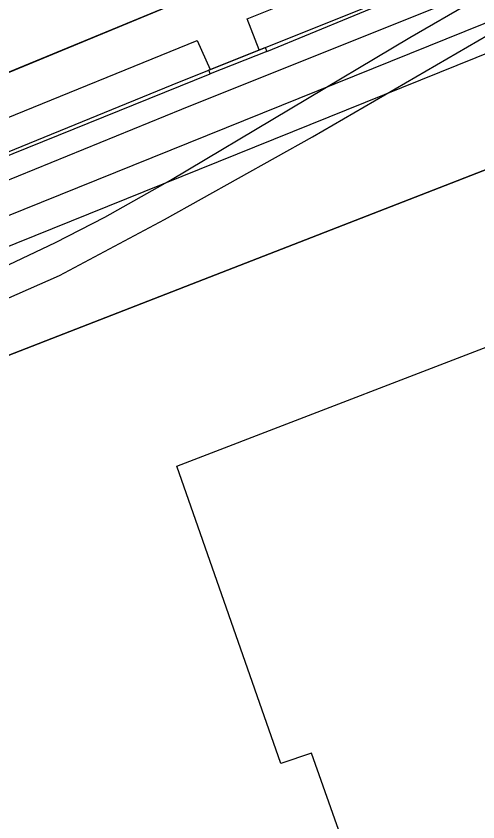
# Model space of a CAD drawing. Extents: x -264070 to -262271, y -1238894 to -1238141.
# Drawn here: x -263020.14 to -262992.87, y -1238771.88 to -1238724.28 of the extents above; entities that cross this region are included whole.
import ezdxf

# ---------------------------------------------------------------- set-up
doc = ezdxf.new("R2010")
doc.units = 0
for name, color, linetype in [('body_kn', 7, 'Continuous'), ('kladpar_hranice', 7, 'Continuous'), ('kladpar_plochy', 7, 'Continuous'), ('linie', 7, 'Continuous'), ('tarchy_linie', 7, 'Continuous'), ('zappar_hrandruhpozemk', 7, 'Continuous')]:
    doc.layers.add(name, color=color, linetype=linetype)

msp = doc.modelspace()

# ---------------------------------------------------------------- linework, layer by layer
at = {"layer": 'body_kn'}
for p, q in [((-263006.49, -1238724.44), (-263006.49, -1238724.44)), ((-263009.44, -1238725.72), (-263009.44, -1238725.72)), ((-262996.88, -1238725.55), (-262996.88, -1238725.55)), ((-263005.79, -1238726.27), (-263005.79, -1238726.27)), ((-263005.44, -1238726.13), (-263005.44, -1238726.13)), ((-263005.34, -1238726.37), (-263005.34, -1238726.37)), ((-263008.76, -1238727.46), (-263008.76, -1238727.46)), ((-263008.68, -1238727.43), (-263008.68, -1238727.43)), ((-263008.68, -1238727.43), (-263008.68, -1238727.43)), ((-263008.68, -1238727.69), (-263008.68, -1238727.69)), ((-263008.68, -1238727.69), (-263008.68, -1238727.69)), ((-263010.93, -1238728.34), (-263010.93, -1238728.34)), ((-263010.35, -1238729.78), (-263010.35, -1238729.78)), ((-263002.64, -1238731.41), (-263002.64, -1238731.41)), ((-263011.03, -1238733.97), (-263011.03, -1238733.97)), ((-263014.9, -1238736.15), (-263014.9, -1238736.15)), ((-263011.38, -1238736.3), (-263011.38, -1238736.3)), ((-263017.82, -1238737.66), (-263017.82, -1238737.66)), ((-263017.57, -1238739.6), (-263017.57, -1238739.6)), ((-263010.64, -1238750.87), (-263010.64, -1238750.87)), ((-263010.64, -1238750.87), (-263010.64, -1238750.87)), ((-263002.7, -1238767.83), (-263002.7, -1238767.83)), ((-263004.51, -1238768.43), (-263004.51, -1238768.43))]:
    msp.add_line(p, q, dxfattribs=at)
at = {"layer": 'kladpar_hranice'}
for points in [[(-263013.08, -1238682.56), (-263006, -1238697.52), (-263012.55, -1238700.48), (-263010.21, -1238705.51), (-263007.42, -1238704.26), (-263003.68, -1238702.54), (-263002.72, -1238704.48), (-262996.41, -1238717.63), (-263008.23, -1238722.48), (-263010.36, -1238723.38), (-263021.75, -1238728.08), (-263039.27, -1238694.08), (-263047.47, -1238678.02), (-263042.28, -1238675.79), (-263041.98, -1238676.37), (-263039.74, -1238675.38), (-263030.45, -1238693.5)], [(-262981.49, -1238729.11), (-263022.76, -1238745.15), (-263023.07, -1238744.4), (-263030.71, -1238747.12), (-263031.5, -1238746.04), (-263031.68, -1238745.53), (-263031.8, -1238745.2), (-263033.92, -1238737.88), (-263034.45, -1238735.88), (-263035.11, -1238733.54), (-263028.86, -1238730.96), (-263027.65, -1238730.48), (-263021.75, -1238728.08), (-263010.36, -1238723.38), (-263008.23, -1238722.48), (-262996.41, -1238717.63), (-262987.53, -1238714.09)], [(-263023.43, -1238772.59), (-263024.51, -1238769.24), (-263023.04, -1238768.76), (-263027.89, -1238755.17), (-263028.27, -1238755.32), (-263030.9, -1238747.91), (-263030.48, -1238747.72), (-263030.71, -1238747.12), (-263023.07, -1238744.4), (-263022.76, -1238745.15), (-262981.49, -1238729.11)]]:
    msp.add_lwpolyline(points, dxfattribs=at)
at = {"layer": 'kladpar_plochy'}
msp.add_line((-263010.36, -1238723.38), (-263021.75, -1238728.08), dxfattribs=at)
for points in [[(-262981.49, -1238729.11), (-263022.76, -1238745.15), (-263023.07, -1238744.4), (-263030.71, -1238747.12), (-263031.5, -1238746.04), (-263031.68, -1238745.53), (-263031.8, -1238745.2), (-263033.92, -1238737.88), (-263034.45, -1238735.88), (-263035.11, -1238733.54), (-263028.86, -1238730.96), (-263027.65, -1238730.48), (-263021.75, -1238728.08), (-263010.36, -1238723.38), (-263008.23, -1238722.48), (-262996.41, -1238717.63), (-262987.53, -1238714.09)], [(-263023.43, -1238772.59), (-263024.51, -1238769.24), (-263023.04, -1238768.76), (-263027.89, -1238755.17), (-263028.27, -1238755.32), (-263030.9, -1238747.91), (-263030.48, -1238747.72), (-263030.71, -1238747.12), (-263023.07, -1238744.4), (-263022.76, -1238745.15), (-262981.49, -1238729.11), (-262981.71, -1238728.55), (-262974.27, -1238726.04), (-262974.05, -1238726.58), (-262973.44, -1238726.38), (-262970.67, -1238734.26), (-262971.1, -1238734.44), (-262962.75, -1238759.12), (-262961.91, -1238761.56), (-262953.13, -1238786.64)]]:
    msp.add_lwpolyline(points, dxfattribs=at)
at = {"layer": 'linie'}
for points in [[(-263059.63, -1238773.34), (-263059.6, -1238771.17), (-263059.28, -1238768.51), (-263058.67, -1238765.82), (-263057.53, -1238762.81), (-263056.54, -1238760.8), (-263054.87, -1238758.23), (-263053.32, -1238756.37), (-263051.38, -1238754.48), (-263049.25, -1238752.84), (-263047.2, -1238751.46), (-263043.98, -1238749.5), (-263038.5, -1238746.55), (-263032.73, -1238743.98), (-263024.87, -1238740.82), (-263020.97, -1238739.15), (-263017.82, -1238737.66), (-263014.9, -1238736.15), (-263011.03, -1238733.97), (-262996.88, -1238725.55), (-262993.2, -1238723.42), (-262991.13, -1238722.36)], [(-263100.32, -1238776.32), (-263054.84, -1238765.86), (-263054.42, -1238764.01), (-263053.7, -1238762.49), (-263052.74, -1238761.07), (-263051.61, -1238759.64), (-263050.36, -1238758.51), (-263048.06, -1238756.76), (-263045.26, -1238754.76), (-263042.46, -1238752.97), (-263038.84, -1238750.89), (-263038, -1238750.56), (-263033.33, -1238747.85), (-263030.71, -1238747.12), (-263023.07, -1238744.4), (-263022.76, -1238745.15), (-262981.49, -1238729.11)]]:
    msp.add_lwpolyline(points, dxfattribs=at)
at = {"layer": 'tarchy_linie'}
for points in [[(-263033.95, -1238737.75), (-263010.93, -1238728.34), (-262962.46, -1238708.92), (-262869.55, -1238671.95), (-262869.38, -1238673.55), (-262869.16, -1238675.64), (-262868.98, -1238677.4), (-262914.53, -1238695.19), (-262969.09, -1238717.08), (-263023.45, -1238739.03), (-263032.54, -1238742.65), (-263033.01, -1238741.01), (-263033.53, -1238739.24), (-263033.92, -1238737.88), (-263033.95, -1238737.75)], [(-263033.53, -1238739.24), (-263010.35, -1238729.78), (-262961.89, -1238710.36), (-262869.38, -1238673.55)], [(-263033.01, -1238741.01), (-263024.08, -1238737.45), (-262969.72, -1238715.5), (-262915.16, -1238693.61), (-262869.16, -1238675.64)]]:
    msp.add_lwpolyline(points, dxfattribs=at)
at = {"layer": 'zappar_hrandruhpozemk'}
for p, q in [((-263006.49, -1238724.44), (-262965.81, -1238708.03)), ((-263005.34, -1238726.37), (-262997.02, -1238722.93)), ((-263005.79, -1238726.27), (-263006.49, -1238724.44)), ((-263002.64, -1238731.41), (-262992.26, -1238725.39)), ((-263034.45, -1238735.88), (-263009.44, -1238725.72)), ((-263009.44, -1238725.72), (-263008.68, -1238727.43)), ((-263008.68, -1238727.43), (-263005.79, -1238726.27)), ((-263005.34, -1238726.37), (-263008.68, -1238727.69)), ((-263033.92, -1238737.88), (-263008.68, -1238727.69)), ((-263000.73, -1238773.39), (-263002.7, -1238767.83))]:
    msp.add_line(p, q, dxfattribs=at)
for points in [[(-263005.79, -1238726.27), (-263005.44, -1238726.13), (-263005.34, -1238726.37)], [(-263008.68, -1238727.69), (-263008.76, -1238727.46), (-263008.68, -1238727.43)], [(-263031.68, -1238745.53), (-263031.45, -1238745.44), (-263028.62, -1238744.31), (-263023.09, -1238742.03), (-263017.57, -1238739.6), (-263011.38, -1238736.3), (-263002.64, -1238731.41)], [(-263010.64, -1238750.87), (-262988.34, -1238742.28), (-262985.48, -1238750.34), (-262977.37, -1238747.53), (-262972.4, -1238762.45), (-262971.65, -1238764.65), (-262966.02, -1238781.62), (-262969.28, -1238782.71)], [(-263002.7, -1238767.83), (-263004.51, -1238768.43), (-263010.64, -1238750.87)]]:
    msp.add_lwpolyline(points, dxfattribs=at)

doc.saveas('drawing.dxf')
